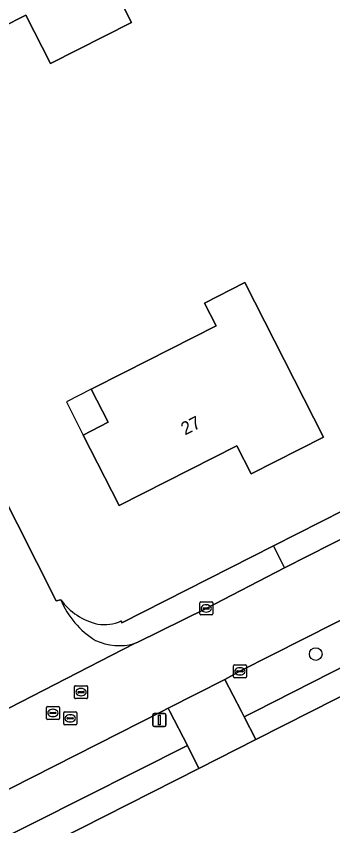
# Model space of a CAD drawing. Extents: x 162722 to 165104, y 384719 to 386284.
# Drawn here: x 164037.5 to 164061.9, y 384991.2 to 385053.7 of the extents above; entities that cross this region are included whole.
import ezdxf

# ---------------------------------------------------------------- set-up
doc = ezdxf.new("R2010")
doc.units = 0
for name, color, linetype in [('IMGEO_Boom', 7, 'Continuous'), ('IMGEO_Erf', 7, 'Continuous'), ('IMGEO_Groenvoorziening', 7, 'Continuous'), ('IMGEO_Kolk', 7, 'Continuous'), ('IMGEO_Lichtmast', 7, 'Continuous'), ('IMGEO_Pand', 7, 'Continuous'), ('IMGEO_Pand_nummerreeks', 7, 'Continuous'), ('IMGEO_Pand_overbouw', 7, 'Continuous'), ('IMGEO_Parkeervlak_open', 7, 'Continuous'), ('IMGEO_Rijbaan_lokaal_open', 7, 'Continuous'), ('IMGEO_Rioolput', 7, 'Continuous'), ('IMGEO_Voetpad_open', 7, 'Continuous')]:
    doc.layers.add(name, color=color, linetype=linetype)

msp = doc.modelspace()

# ---------------------------------------------------------------- linework, layer by layer
at = {"layer": 'IMGEO_Boom'}
msp.add_circle((164060.638, 385004.427), 0.489, dxfattribs=at)
at = {"layer": 'IMGEO_Erf'}
for points in [[(164032.843, 385046.325), (164031.041, 385045.411), (164026.581, 385043.15), (164022.526, 385051.148), (164025.631, 385052.722), (164023.418, 385057.089), (164030.232, 385060.532), (164037.046, 385063.974), (164039.256, 385059.618), (164042.37, 385061.197), (164044.632, 385056.738), (164046.422, 385053.209), (164040.16, 385050.034), (164038.265, 385053.774), (164034.589, 385051.91), (164030.946, 385050.063)], [(164055.156, 385033.119), (164058.963, 385025.633), (164061.23, 385021.176), (164055.655, 385018.34), (164054.551, 385020.511), (164045.465, 385015.89), (164042.691, 385021.345), (164044.615, 385022.327), (164043.314, 385024.887), (164045.845, 385026.174), (164052.943, 385029.785), (164052.051, 385031.539)]]:
    msp.add_lwpolyline(points, close=True, dxfattribs=at)
for points in [[(164017.119, 385054.888), (164030.122, 385029.274), (164040.599, 385008.534), (164040.957, 385008.624)], [(164045.615, 385006.994), (164045.661, 385006.844), (164057.382, 385012.776), (164064.675, 385016.487), (164081.225, 385024.845), (164087.541, 385028.05), (164101.037, 385034.899)], [(164105.943, 385023.18), (164100.563, 385020.442), (164096.277, 385018.243), (164085.388, 385012.719), (164080.225, 385010.11), (164060.269, 385000), (164056.001, 384997.838), (164051.623, 384995.596), (164027.937, 384983.596), (164021.461, 384980.283), (164001.447, 384970.146), (164000, 384969.419), (163995.555, 384967.187), (163991.381, 384965.08), (163982.898, 384961.628)]]:
    msp.add_lwpolyline(points, dxfattribs=at)
for centre, radius, start, end in [((164044.853, 385011.441), 4.807, 215.86935, 257.52219), ((164044.337, 385009.625), 2.925, 259.7036, 295.91474)]:
    msp.add_arc(centre, radius, start, end, dxfattribs=at)
at = {"layer": 'IMGEO_Groenvoorziening'}
for points in [[(164055.122, 384999.59), (164055.928, 385000), (164079.286, 385011.877), (164077.864, 385014.778), (164069.482, 385010.558), (164054.784, 385003.095), (164053.614, 385002.474), (164054.908, 385000)], [(164026.982, 384985.419), (164050.725, 384997.366), (164049.366, 385000), (164049.239, 385000.247), (164048.752, 385000), (164025.477, 384988.187)]]:
    msp.add_lwpolyline(points, close=True, dxfattribs=at)
at = {"layer": 'IMGEO_Kolk'}
for p, q in [((164051.679, 385007.522), (164051.679, 385008.374)), ((164051.754, 385008.448), (164052.606, 385008.448)), ((164052.68, 385008.374), (164052.68, 385007.522)), ((164051.938, 385007.942), (164051.938, 385007.954)), ((164052.376, 385007.905), (164051.978, 385007.905)), ((164051.981, 385007.991), (164052.379, 385007.991)), ((164052.167, 385008.228), (164052.192, 385008.228)), ((164052.422, 385007.954), (164052.422, 385007.942)), ((164052.606, 385007.448), (164051.754, 385007.448)), ((164052.19, 385007.668), (164052.165, 385007.668)), ((164054.283, 385002.669), (164054.283, 385003.521)), ((164054.358, 385003.595), (164055.21, 385003.595)), ((164054.771, 385003.375), (164054.796, 385003.375)), ((164055.284, 385003.521), (164055.284, 385002.669)), ((164054.542, 385003.089), (164054.542, 385003.101)), ((164054.98, 385003.052), (164054.582, 385003.052)), ((164054.585, 385003.138), (164054.983, 385003.138)), ((164054.794, 385002.815), (164054.769, 385002.815)), ((164055.026, 385003.101), (164055.026, 385003.089)), ((164055.21, 385002.595), (164054.358, 385002.595))]:
    msp.add_line(p, q, dxfattribs=at)
for points in [[(164051.679, 385007.522), (164051.679, 385008.374)], [(164051.754, 385008.448), (164052.606, 385008.448)], [(164052.68, 385008.374), (164052.68, 385007.522)], [(164052.606, 385007.448), (164051.754, 385007.448)], [(164054.283, 385002.669), (164054.283, 385003.521)], [(164054.358, 385003.595), (164055.21, 385003.595)], [(164055.284, 385003.521), (164055.284, 385002.669)], [(164055.21, 385002.595), (164054.358, 385002.595)]]:
    msp.add_lwpolyline(points, dxfattribs=at)
for centre, radius, start, end in [((164051.756, 385008.372), 0.0765, 91.55205, 178.44795), ((164051.756, 385008.372), 0.0765, 91.55205, 178.44795), ((164052.604, 385008.372), 0.0765, 1.55205, 88.44795), ((164052.604, 385008.372), 0.0765, 1.55205, 88.44795), ((164051.978, 385007.951), 0.0403, 85.87752, 175.75265), ((164051.975, 385007.941), 0.0366, 178.93798, 274.71019), ((164052.379, 385007.948), 0.043, 264.86636, 352.45326), ((164052.383, 385007.953), 0.0386, 1.73085, 96.63898), ((164051.756, 385007.524), 0.0765, 181.55205, 268.44795), ((164051.756, 385007.524), 0.0765, 181.55205, 268.44795), ((164052.604, 385007.524), 0.0765, 271.55205, 358.44795), ((164052.604, 385007.524), 0.0765, 271.55205, 358.44795), ((164054.36, 385003.519), 0.0765, 91.55205, 178.44795), ((164054.36, 385003.519), 0.0765, 91.55205, 178.44795), ((164055.208, 385003.519), 0.0765, 1.55205, 88.44795), ((164055.208, 385003.519), 0.0765, 1.55205, 88.44795), ((164054.582, 385003.098), 0.0403, 85.87752, 175.75265), ((164054.579, 385003.088), 0.0366, 178.93798, 274.71019), ((164054.983, 385003.095), 0.043, 264.86636, 352.45326), ((164054.987, 385003.1), 0.0386, 1.73085, 96.63898), ((164054.36, 385002.671), 0.0765, 181.55205, 268.44795), ((164054.36, 385002.671), 0.0765, 181.55205, 268.44795), ((164055.208, 385002.671), 0.0765, 271.55205, 358.44795), ((164055.208, 385002.671), 0.0765, 271.55205, 358.44795)]:
    msp.add_arc(centre, radius, start, end, dxfattribs=at)
for centre, major_axis, ratio, start_param, end_param in [((164052.166, 385007.948), (-0.387, 0.002), 0.722429, 4.712389, 7.853982), ((164052.191, 385007.948), (-0.39, 0.002), 0.717154, 1.570796, 4.712389), ((164054.77, 385003.095), (-0.387, 0.002), 0.722429, 4.712389, 7.853982), ((164054.795, 385003.095), (-0.39, 0.002), 0.717154, 1.570796, 4.712389)]:
    msp.add_ellipse(centre, major_axis=major_axis, ratio=ratio, start_param=start_param, end_param=end_param, dxfattribs=at)
at = {"layer": 'IMGEO_Lichtmast'}
for p, q in [((164048.067, 384998.935), (164048.067, 384999.735)), ((164048.067, 384999.735), (164048.067, 384998.935)), ((164048.167, 384999.835), (164048.957, 384999.835)), ((164048.957, 384999.835), (164048.167, 384999.835)), ((164049.057, 384999.735), (164049.057, 384998.935)), ((164049.057, 384998.935), (164049.057, 384999.735)), ((164048.957, 384998.835), (164048.167, 384998.835)), ((164048.167, 384998.835), (164048.957, 384998.835))]:
    msp.add_line(p, q, dxfattribs=at)
msp.add_lwpolyline([(164048.487, 384999.71), (164048.637, 384999.71), (164048.637, 384998.96), (164048.487, 384998.96), (164048.487, 384999.71)], dxfattribs=at)
for centre, start, end in [((164048.167, 384999.735), 90, 180), ((164048.167, 384999.735), 90, 180), ((164048.957, 384999.735), 0, 90), ((164048.957, 384999.735), 360, 90), ((164048.167, 384998.935), 180, 270), ((164048.167, 384998.935), 180, 270), ((164048.957, 384998.935), 270, 0), ((164048.957, 384998.935), 270, 0)]:
    msp.add_arc(centre, 0.1, start, end, dxfattribs=at)
at = {"layer": 'IMGEO_Pand'}
for points in [[(164034.589, 385051.91), (164038.265, 385053.774), (164040.16, 385050.034), (164046.422, 385053.209), (164044.632, 385056.738), (164042.37, 385061.197), (164039.256, 385059.618), (164037.046, 385063.974), (164030.232, 385060.532)], [(164058.963, 385025.633), (164055.156, 385033.119), (164052.051, 385031.539), (164052.943, 385029.785), (164045.845, 385026.174), (164043.314, 385024.887), (164044.615, 385022.327), (164042.691, 385021.345), (164045.465, 385015.89), (164054.551, 385020.511), (164055.655, 385018.34), (164061.23, 385021.176)]]:
    msp.add_lwpolyline(points, close=True, dxfattribs=at)
at = {"layer": 'IMGEO_Pand_overbouw'}
msp.add_lwpolyline([(164043.314, 385024.887), (164041.388, 385023.907), (164042.691, 385021.345), (164044.615, 385022.327)], close=True, dxfattribs=at)
at = {"layer": 'IMGEO_Parkeervlak_open'}
msp.add_lwpolyline([(164046.648, 385005.238), (164046.901, 385005.343), (164052.18, 385007.948), (164058.234, 385011.087), (164057.382, 385012.776), (164045.661, 385006.844), (164045.615, 385006.994)], dxfattribs=at)
for centre, radius, start, end in [((164044.853, 385011.441), 4.807, 215.86935, 257.52219), ((164047.191, 385011.229), 6.757, 202.67776, 238.24172), ((164044.337, 385009.625), 2.925, 259.7036, 295.91474), ((164045.479, 385009.494), 4.414, 245.30687, 285.35787)]:
    msp.add_arc(centre, radius, start, end, dxfattribs=at)
at = {"layer": 'IMGEO_Rijbaan_lokaal_open'}
for points in [[(164101.609, 385033.009), (164096.471, 385030.405), (164088.372, 385026.349), (164082.061, 385023.117), (164081.011, 385022.579), (164066.906, 385015.461), (164065.538, 385014.795), (164058.234, 385011.087), (164052.18, 385007.948), (164046.901, 385005.343), (164046.648, 385005.238), (164034.319, 384998.907), (164034.19, 384998.857), (164031.839, 384997.657), (164016.722, 384989.956), (164015.73, 384989.449), (164012.885, 384988.012), (164002.685, 384982.806), (164000, 384981.448), (163998.758, 384980.82), (163995.493, 384979.191), (163988.741, 384975.747), (163986.456, 384974.572)], [(164040.957, 385008.624), (164040.599, 385008.534), (164030.122, 385029.274)], [(163989.052, 384969.703), (163993.208, 384971.822), (163999.171, 384974.857), (164000, 384975.271), (164000.843, 384975.693), (164016.445, 384983.616), (164019.048, 384984.967), (164025.477, 384988.187), (164048.752, 385000), (164049.239, 385000.247), (164053.614, 385002.474), (164054.784, 385003.095), (164069.482, 385010.558), (164077.864, 385014.778), (164083.036, 385017.376), (164084.605, 385018.186), (164093.91, 385022.896), (164098.211, 385025.06), (164100.766, 385026.367), (164104.574, 385028.285)], [(164034.19, 384998.857), (164034.319, 384998.907), (164046.648, 385005.238)]]:
    msp.add_lwpolyline(points, dxfattribs=at)
for centre, radius, start, end in [((164047.191, 385011.229), 6.757, 202.67776, 238.24172), ((164045.479, 385009.494), 4.414, 245.30687, 285.35787)]:
    msp.add_arc(centre, radius, start, end, dxfattribs=at)
at = {"layer": 'IMGEO_Rioolput'}
for p, q in [((164042.022, 385001.059), (164042.022, 385001.911)), ((164042.097, 385001.985), (164042.949, 385001.985)), ((164042.281, 385001.479), (164042.281, 385001.491)), ((164042.324, 385001.528), (164042.722, 385001.528)), ((164042.51, 385001.765), (164042.535, 385001.765)), ((164042.765, 385001.491), (164042.765, 385001.479)), ((164043.023, 385001.911), (164043.023, 385001.059)), ((164042.949, 385000.985), (164042.097, 385000.985)), ((164042.719, 385001.442), (164042.321, 385001.442)), ((164042.533, 385001.205), (164042.508, 385001.205)), ((164039.849, 384999.457), (164039.849, 385000.309)), ((164039.924, 385000.383), (164040.776, 385000.383)), ((164040.85, 385000.309), (164040.85, 384999.457)), ((164040.108, 384999.877), (164040.108, 384999.889)), ((164040.546, 384999.84), (164040.148, 384999.84)), ((164040.151, 384999.926), (164040.549, 384999.926)), ((164040.36, 384999.603), (164040.335, 384999.603)), ((164040.337, 385000.163), (164040.362, 385000.163)), ((164040.592, 384999.889), (164040.592, 384999.877)), ((164041.183, 384999.038), (164041.183, 384999.89)), ((164041.258, 384999.964), (164042.11, 384999.964)), ((164041.671, 384999.744), (164041.696, 384999.744)), ((164042.184, 384999.89), (164042.184, 384999.038)), ((164040.776, 384999.383), (164039.924, 384999.383)), ((164042.11, 384998.964), (164041.258, 384998.964)), ((164041.442, 384999.458), (164041.442, 384999.47)), ((164041.88, 384999.421), (164041.482, 384999.421)), ((164041.485, 384999.507), (164041.883, 384999.507)), ((164041.694, 384999.184), (164041.669, 384999.184)), ((164041.926, 384999.47), (164041.926, 384999.458))]:
    msp.add_line(p, q, dxfattribs=at)
for points in [[(164042.022, 385001.059), (164042.022, 385001.911)], [(164042.097, 385001.985), (164042.949, 385001.985)], [(164043.023, 385001.911), (164043.023, 385001.059)], [(164042.949, 385000.985), (164042.097, 385000.985)], [(164039.849, 384999.457), (164039.849, 385000.309)], [(164039.924, 385000.383), (164040.776, 385000.383)], [(164040.85, 385000.309), (164040.85, 384999.457)], [(164041.183, 384999.038), (164041.183, 384999.89)], [(164041.258, 384999.964), (164042.11, 384999.964)], [(164042.184, 384999.89), (164042.184, 384999.038)], [(164040.776, 384999.383), (164039.924, 384999.383)], [(164042.11, 384998.964), (164041.258, 384998.964)]]:
    msp.add_lwpolyline(points, dxfattribs=at)
for centre, radius, start, end in [((164042.099, 385001.909), 0.0765, 91.55205, 178.44795), ((164042.099, 385001.909), 0.0765, 91.55205, 178.44795), ((164042.321, 385001.488), 0.0403, 85.87752, 175.75265), ((164042.318, 385001.478), 0.0366, 178.93798, 274.71019), ((164042.722, 385001.485), 0.043, 264.86636, 352.45326), ((164042.726, 385001.49), 0.0386, 1.73085, 96.63898), ((164042.947, 385001.909), 0.0765, 1.55205, 88.44795), ((164042.947, 385001.909), 0.0765, 1.55205, 88.44795), ((164042.099, 385001.061), 0.0765, 181.55205, 268.44795), ((164042.099, 385001.061), 0.0765, 181.55205, 268.44795), ((164042.947, 385001.061), 0.0765, 271.55205, 358.44795), ((164042.947, 385001.061), 0.0765, 271.55205, 358.44795), ((164039.926, 385000.307), 0.0765, 91.55205, 178.44795), ((164039.926, 385000.307), 0.0765, 91.55205, 178.44795), ((164040.774, 385000.307), 0.0765, 1.55205, 88.44795), ((164040.774, 385000.307), 0.0765, 1.55205, 88.44795), ((164040.148, 384999.886), 0.0403, 85.87752, 175.75265), ((164040.145, 384999.876), 0.0366, 178.93798, 274.71019), ((164040.549, 384999.883), 0.043, 264.86636, 352.45326), ((164040.553, 384999.888), 0.0386, 1.73085, 96.63898), ((164041.26, 384999.888), 0.0765, 91.55205, 178.44795), ((164041.26, 384999.888), 0.0765, 91.55205, 178.44795), ((164042.108, 384999.888), 0.0765, 1.55205, 88.44795), ((164042.108, 384999.888), 0.0765, 1.55205, 88.44795), ((164039.926, 384999.459), 0.0765, 181.55205, 268.44795), ((164039.926, 384999.459), 0.0765, 181.55205, 268.44795), ((164040.774, 384999.459), 0.0765, 271.55205, 358.44795), ((164040.774, 384999.459), 0.0765, 271.55205, 358.44795), ((164041.26, 384999.04), 0.0765, 181.55205, 268.44795), ((164041.26, 384999.04), 0.0765, 181.55205, 268.44795), ((164041.482, 384999.467), 0.0403, 85.87752, 175.75265), ((164041.479, 384999.457), 0.0366, 178.93798, 274.71019), ((164041.883, 384999.464), 0.043, 264.86636, 352.45326), ((164041.887, 384999.469), 0.0386, 1.73085, 96.63898), ((164042.108, 384999.04), 0.0765, 271.55205, 358.44795), ((164042.108, 384999.04), 0.0765, 271.55205, 358.44795)]:
    msp.add_arc(centre, radius, start, end, dxfattribs=at)
for centre, major_axis, ratio, start_param, end_param in [((164042.509, 385001.485), (-0.387, 0.002), 0.722429, 4.712389, 7.853982), ((164042.534, 385001.485), (-0.39, 0.002), 0.717154, 1.570796, 4.712389), ((164040.336, 384999.883), (-0.387, 0.002), 0.722429, 4.712389, 7.853982), ((164040.361, 384999.883), (-0.39, 0.002), 0.717154, 1.570796, 4.712389), ((164041.67, 384999.464), (-0.387, 0.002), 0.722429, 4.712389, 7.853982), ((164041.695, 384999.464), (-0.39, 0.002), 0.717154, 1.570796, 4.712389)]:
    msp.add_ellipse(centre, major_axis=major_axis, ratio=ratio, start_param=start_param, end_param=end_param, dxfattribs=at)
at = {"layer": 'IMGEO_Voetpad_open'}
for points in [[(164058.234, 385011.087), (164065.538, 385014.795), (164064.675, 385016.487), (164057.382, 385012.776)], [(164055.122, 384999.59), (164056.001, 384997.838), (164060.269, 385000), (164080.225, 385010.11), (164079.286, 385011.877), (164055.928, 385000)], [(164050.725, 384997.366), (164051.623, 384995.596), (164056.001, 384997.838), (164055.122, 384999.59), (164054.908, 385000), (164053.614, 385002.474), (164049.239, 385000.247), (164049.366, 385000)], [(164026.982, 384985.419), (164027.937, 384983.596), (164051.623, 384995.596), (164050.725, 384997.366)]]:
    msp.add_lwpolyline(points, close=True, dxfattribs=at)

# ---------------------------------------------------------------- texts
at = {"layer": 'IMGEO_Pand_nummerreeks'}
msp.add_text('27', height=1, rotation=26.95766, dxfattribs=at).set_placement((164050.546, 385021.302))

doc.saveas('drawing.dxf')
